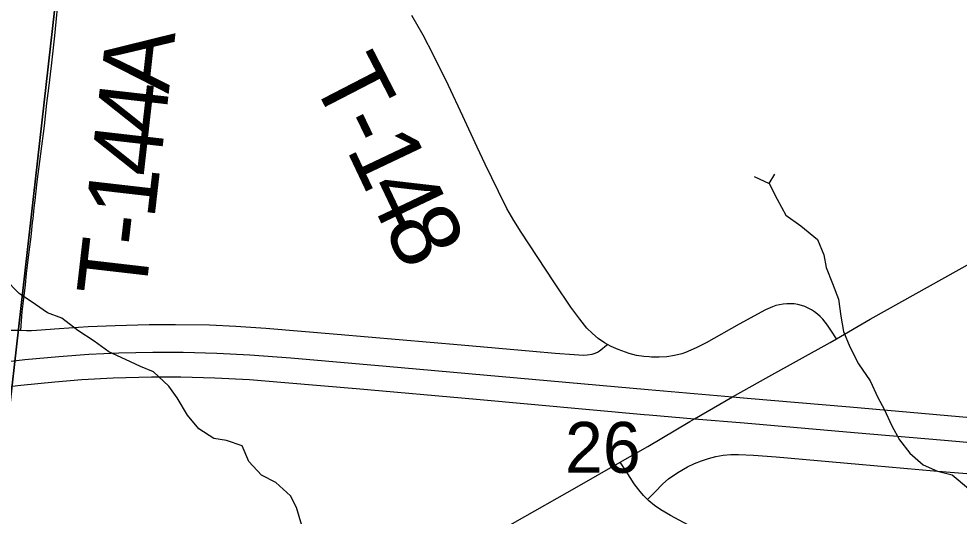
# Model space of a CAD drawing. Extents: x 0 to 1134, y 0 to 440.
# Drawn here: x 841.626 to 842.4, y 360.746 to 361.155 of the extents above; entities that cross this region are included whole.
import ezdxf

# ---------------------------------------------------------------- set-up
doc = ezdxf.new("R2010")
doc.units = 0
for name, color, linetype in [('GM_X_County_Road', 7, 'Continuous'), ('GM_X_Interstate_Route', 7, 'Continuous'), ('GM_X_Minor_River', 7, 'Continuous'), ('GM_X_Section', 7, 'Continuous'), ('GM_X_Section_Text', 7, 'Continuous'), ('GM_X_Township_Road', 7, 'Continuous'), ('GM_X_Township_Road_Text', 7, 'Continuous')]:
    doc.layers.add(name, color=color, linetype=linetype)

msp = doc.modelspace()

# ---------------------------------------------------------------- linework, layer by layer
at = {"layer": 'GM_X_County_Road'}
for points in [[(842.29862, 360.89189), (842.32628, 360.90797), (842.37603, 360.93554), (842.40887, 360.95397), (842.45113, 360.978), (842.50193, 361.00684), (842.66568, 361.09943)], [(842.12076, 360.79014), (842.14343, 360.80309), (842.17795, 360.82385), (842.18178, 360.82603), (842.21322, 360.84391), (842.2431, 360.8609), (842.29344, 360.88887), (842.29862, 360.89189)], [(841.89922, 360.66476), (841.9068, 360.66897), (841.94475, 360.69023), (841.99618, 360.71925), (842.03398, 360.74079), (842.08533, 360.76989), (842.12076, 360.79014)], [(842.14323, 360.75954), (842.13994, 360.76279), (842.13595, 360.76746), (842.13227, 360.7724), (842.12553, 360.78278), (842.12076, 360.79014)], [(842.42718, 360.3721), (842.39085, 360.42995), (842.36755, 360.4667), (842.34114, 360.50881), (842.31478, 360.55095), (842.28002, 360.60613), (842.25534, 360.64566), (842.23402, 360.67994), (842.22392, 360.69565), (842.21664, 360.7058), (842.21068, 360.71304), (842.20408, 360.71975), (842.19695, 360.72587), (842.1919, 360.72959), (842.18397, 360.73462), (842.16204, 360.74636), (842.15408, 360.7511), (842.14903, 360.7546), (842.14429, 360.75848), (842.14323, 360.75954)]]:
    msp.add_lwpolyline(points, dxfattribs=at)
at = {"layer": 'GM_X_Interstate_Route'}
for points in [[(841.21605, 360.76033), (841.34494, 360.80579), (841.39191, 360.82197), (841.42145, 360.83151), (841.44822, 360.83949), (841.47518, 360.84681), (841.49628, 360.85196), (841.52357, 360.8579), (841.55405, 360.86376), (841.57853, 360.86788), (841.6031, 360.87141), (841.63085, 360.87466), (841.65866, 360.87726), (841.68342, 360.87904), (841.70822, 360.8802), (841.73615, 360.88084), (841.76097, 360.8808), (841.78889, 360.88003), (841.816, 360.87863), (841.84971, 360.87602), (841.92819, 360.86921), (842.1437, 360.85008)], [(841.19224, 360.7305), (841.33291, 360.77982), (841.38277, 360.79723), (841.4211, 360.80998), (841.44487, 360.8173), (841.46882, 360.824), (841.49896, 360.83159), (841.52623, 360.83781), (841.55061, 360.84275), (841.57205, 360.84647), (841.59667, 360.85), (841.62754, 360.85366), (841.65537, 360.85641), (841.67777, 360.85818), (841.7034, 360.85958), (841.73503, 360.86058), (841.75905, 360.86058), (841.78707, 360.85978), (841.8157, 360.85818), (841.84475, 360.85579), (841.90355, 360.85077), (842.00258, 360.84225), (842.14038, 360.82956), (842.14442, 360.82921)], [(842.1437, 360.85008), (842.21322, 360.84391), (842.22519, 360.84285), (842.30953, 360.83588), (842.48957, 360.81989), (842.55091, 360.8145), (842.64614, 360.80633), (842.76136, 360.79608), (842.85398, 360.78791), (842.95634, 360.77905), (842.997, 360.77575), (843.03698, 360.77314), (843.07573, 360.7714), (843.11709, 360.77036), (843.15949, 360.76984), (843.19702, 360.77001), (843.23491, 360.77088), (843.2721, 360.77245), (843.31485, 360.77488), (843.34926, 360.77731), (843.39374, 360.78148)], [(842.14442, 360.82921), (842.18178, 360.82603), (842.22266, 360.82255), (842.31334, 360.81474), (842.38761, 360.80834), (842.53794, 360.79493), (842.64504, 360.78572), (842.79917, 360.7723), (842.87984, 360.7653), (842.95872, 360.75849), (842.99875, 360.75529), (843.02557, 360.75349), (843.06942, 360.75128), (843.10344, 360.75028), (843.13968, 360.74969), (843.1621, 360.74928), (843.20173, 360.74988), (843.23977, 360.75089), (843.28701, 360.75269), (843.32504, 360.75509), (843.36268, 360.75789), (843.39051, 360.7607)]]:
    msp.add_lwpolyline(points, dxfattribs=at)
at = {"layer": 'GM_X_Minor_River'}
for points in [[(842.2433, 361.01962), (842.2479, 361.02712)], [(842.23084, 361.02546), (842.2433, 361.01962), (842.24998, 361.00663), (842.25703, 360.99364), (842.26946, 360.98476), (842.283, 360.97359), (842.28816, 360.961), (842.29031, 360.95034), (842.29547, 360.93737), (842.30024, 360.92441), (842.30235, 360.91034), (842.30447, 360.89778), (842.30964, 360.88519), (842.31668, 360.87106), (842.32639, 360.85728), (842.33267, 360.84354), (842.33788, 360.83399), (842.34416, 360.82024), (842.35048, 360.80878), (842.35908, 360.79767), (842.36998, 360.78805), (842.38169, 360.78298), (842.3938, 360.7798), (842.40734, 360.76863)], [(841.85885, 360.73825), (841.85447, 360.75311), (841.84927, 360.76266), (841.83725, 360.77343), (841.82555, 360.77964), (841.81505, 360.79078), (841.80951, 360.80375), (841.79665, 360.80808), (841.78642, 360.80972), (841.77398, 360.81784), (841.76462, 360.82896), (841.75606, 360.84311), (841.74934, 360.85268), (841.73657, 360.8646), (841.72599, 360.8689), (841.71353, 360.87475), (841.69993, 360.88098), (841.68788, 360.88986), (841.67432, 360.89875), (841.66114, 360.90878), (841.64942, 360.91309), (841.63963, 360.92004), (841.62607, 360.92893), (841.61444, 360.94122)]]:
    msp.add_lwpolyline(points, dxfattribs=at)
at = {"layer": 'GM_X_Section'}
for points in [[(840.65245, 361.45761), (841.67795, 361.36329), (841.56432, 360.36118), (840.55206, 360.45491)], [(841.67795, 361.36329), (842.63772, 361.27759), (842.54861, 360.27053), (841.56432, 360.36118)]]:
    msp.add_lwpolyline(points, close=True, dxfattribs=at)
at = {"layer": 'GM_X_Township_Road'}
for points in [[(841.62749, 360.89885), (841.62872, 360.91388), (841.63015, 360.92713), (841.63121, 360.9363), (841.63228, 360.94543), (841.63332, 360.95436), (841.63441, 360.96348), (841.63589, 360.97559), (841.63653, 360.98147), (841.63689, 360.98435), (841.6372, 360.98745), (841.63754, 360.99044), (841.6382, 360.99654), (841.63854, 360.99953), (841.63918, 361.00563), (841.64093, 361.02091), (841.64685, 361.06711), (841.64898, 361.08564), (841.65042, 361.09797), (841.6526, 361.11643), (841.65544, 361.14112), (841.65945, 361.18131)], [(842.06725, 360.93693), (842.06614, 360.93858), (842.03922, 360.97942), (842.03313, 360.98916), (842.02754, 360.99902), (842.02051, 361.01287), (842.00967, 361.03543), (842.00307, 361.0495), (841.99124, 361.07486), (841.97934, 361.10017), (841.96718, 361.12529), (841.95845, 361.14168), (841.94925, 361.15788)], [(842.11025, 360.88719), (842.10785, 360.88853), (842.10267, 360.89214), (842.09782, 360.89615), (842.09334, 360.90059), (842.08736, 360.90781), (842.08003, 360.91792), (842.06725, 360.93693)], [(842.29862, 360.89189), (842.29461, 360.89795), (842.2912, 360.90313), (842.28938, 360.90558), (842.28741, 360.90791), (842.2853, 360.9101), (842.28304, 360.91212), (842.28063, 360.91397), (842.27808, 360.91561), (842.27541, 360.91705), (842.27263, 360.91826), (842.26977, 360.91925), (842.26683, 360.91998), (842.26384, 360.92045), (842.26082, 360.92066), (842.25779, 360.92063), (842.25478, 360.92033), (842.25179, 360.9198), (842.24885, 360.91905), (842.24595, 360.91809), (842.24034, 360.91566), (842.21853, 360.90385), (842.19142, 360.88857), (842.18308, 360.8843), (842.17448, 360.88048), (842.1715, 360.87945), (842.16536, 360.87792), (842.15912, 360.87704), (842.15284, 360.87665), (842.14655, 360.87666), (842.14446, 360.87681)], [(841.62749, 360.89885), (841.63214, 360.89871), (841.63627, 360.89872), (841.64039, 360.89885), (841.65895, 360.90034), (841.68277, 360.90192), (841.70517, 360.90285), (841.73305, 360.90352), (841.75477, 360.90356), (841.78269, 360.90315), (841.80437, 360.90228), (841.82912, 360.9006), (841.88788, 360.89568), (841.98994, 360.88683), (842.04868, 360.88171), (842.06724, 360.87994), (842.08277, 360.87881), (842.09038, 360.87842), (842.09364, 360.87861), (842.0975, 360.87919), (842.10021, 360.87996), (842.102, 360.88081), (842.10361, 360.88183), (842.10616, 360.88379), (842.10804, 360.88541), (842.11025, 360.88719)], [(841.4494, 360.89048), (841.45671, 360.89233), (841.4615, 360.89313), (841.46495, 360.89327), (841.46861, 360.8931), (841.47159, 360.8927), (841.47452, 360.89205), (841.48029, 360.89022), (841.48888, 360.88682), (841.49768, 360.88377), (841.50078, 360.88302), (841.50399, 360.88272), (841.50715, 360.8829), (841.51025, 360.88331), (841.56506, 360.89291), (841.58636, 360.89642), (841.59858, 360.89794), (841.60778, 360.89862), (841.61738, 360.89885), (841.62749, 360.89885)], [(842.14446, 360.87681), (842.14028, 360.8771), (842.13406, 360.87812), (842.12797, 360.87973), (842.1191, 360.8829), (842.11335, 360.88547), (842.11025, 360.88719)], [(842.14323, 360.75954), (842.14917, 360.76569), (842.15569, 360.77243), (842.16035, 360.77662), (842.16803, 360.78188), (842.17614, 360.78648), (842.18175, 360.78913), (842.18753, 360.7914), (842.19344, 360.79334), (842.19944, 360.79489), (842.20557, 360.79596), (842.21175, 360.79653), (842.21795, 360.79666), (842.23036, 360.79608), (842.24893, 360.79454), (842.317, 360.78861), (842.37887, 360.78308), (842.416, 360.78003)]]:
    msp.add_lwpolyline(points, dxfattribs=at)

# ---------------------------------------------------------------- texts
at = {"layer": 'GM_X_Section_Text'}
msp.add_text('26', height=0.041856, rotation=0.00001, dxfattribs=at).set_placement((842.07529, 360.78153))
at = {"layer": 'GM_X_Township_Road_Text'}
for s, rotation, p in [('A', 83.58723, (841.74914, 361.0931)), ('T', 297.33459, (841.86564, 361.10621)), ('4', 83.5399, (841.74522, 361.05854)), ('-', 295.73418, (841.88497, 361.06883)), ('4', 83.47292, (841.74127, 361.02397)), ('1', 295.36871, (841.89506, 361.04789)), ('1', 83.43999, (841.7373, 360.98944)), ('4', 295.39655, (841.91006, 361.01624)), ('8', 296.48887, (841.92559, 360.98356)), ('-', 83.42103, (841.73465, 360.96645)), ('T', 83.41708, (841.72978, 360.92431))]:
    msp.add_text(s, height=0.05682, rotation=rotation, dxfattribs=at).set_placement(p)

doc.saveas('drawing.dxf')
